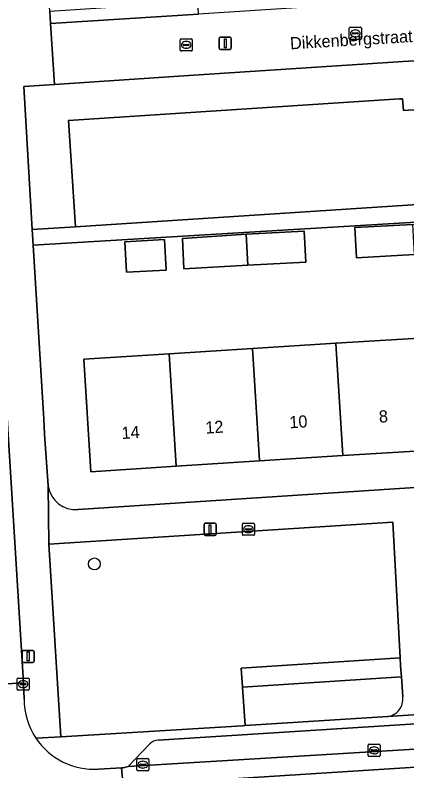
# Model space of a CAD drawing. Extents: x 159680 to 160786, y 387323 to 388340.
# Drawn here: x 160671.8 to 160704.1, y 388039.3 to 388101.5 of the extents above; entities that cross this region are included whole.
import ezdxf

# ---------------------------------------------------------------- set-up
doc = ezdxf.new("R2010")
doc.units = 0
for name, color, linetype in [('IMGEO_Boom', 7, 'Continuous'), ('IMGEO_Erf', 7, 'Continuous'), ('IMGEO_Groenvoorziening', 7, 'Continuous'), ('IMGEO_Haag', 7, 'Continuous'), ('IMGEO_Kolk', 7, 'Continuous'), ('IMGEO_Lichtmast', 7, 'Continuous'), ('IMGEO_Openbare_ruimte_label', 7, 'Continuous'), ('IMGEO_Pand', 7, 'Continuous'), ('IMGEO_Pand_nummerreeks', 7, 'Continuous'), ('IMGEO_Parkeervlak_open', 7, 'Continuous'), ('IMGEO_Rijbaan_lokaal_gesloten', 7, 'Continuous'), ('IMGEO_Rijbaan_lokaal_open', 7, 'Continuous'), ('IMGEO_Voetpad_open', 7, 'Continuous')]:
    doc.layers.add(name, color=color, linetype=linetype)

msp = doc.modelspace()

# ---------------------------------------------------------------- linework, layer by layer
at = {"layer": 'IMGEO_Boom'}
msp.add_circle((160678.322, 388056.298), 0.489, dxfattribs=at)
at = {"layer": 'IMGEO_Erf'}
for points in [[(160727.349, 388099.094), (160703.769, 388097.668), (160686.099, 388096.53), (160675.047, 388095.792), (160672.501, 388095.622), (160673.208, 388083.846), (160676.766, 388084.06), (160676.192, 388092.808), (160703.472, 388094.597), (160703.722, 388094.613), (160703.786, 388093.644), (160707.628, 388093.898), (160707.564, 388094.865), (160707.823, 388094.882), (160724.587, 388095.981), (160725.16, 388087.233), (160728.088, 388087.418)], [(160704.566, 388084.251), (160709.34, 388084.504), (160709.471, 388082.033), (160704.698, 388081.778), (160699.92, 388081.523), (160699.788, 388083.997)], [(160690.969, 388080.898), (160685.705, 388080.616), (160685.574, 388083.09), (160690.834, 388083.449), (160695.608, 388083.703), (160695.743, 388081.153)], [(160680.829, 388082.838), (160684.106, 388083.012), (160684.24, 388080.49), (160680.968, 388080.316)], [(160725.845, 388076.226), (160726.433, 388066.972), (160719.397, 388066.525), (160712.531, 388066.089), (160705.665, 388065.652), (160698.797, 388065.216), (160691.931, 388064.779), (160685.065, 388064.343), (160678.029, 388063.896), (160677.441, 388073.15), (160684.477, 388073.597), (160691.343, 388074.033), (160698.21, 388074.47), (160705.077, 388074.906), (160711.943, 388075.343), (160718.809, 388075.779)]]:
    msp.add_lwpolyline(points, close=True, dxfattribs=at)
for points in [[(160728.185, 388085.893), (160725.237, 388085.706), (160725.4, 388083.218), (160720.537, 388082.9), (160720.374, 388085.388), (160673.286, 388082.554), (160674.145, 388068.234), (160674.221, 388066.973), (160674.527, 388062.723)], [(160676.989, 388060.783), (160727.867, 388064.096)]]:
    msp.add_lwpolyline(points, dxfattribs=at)
msp.add_arc((160676.744, 388063.005), 2.235, 187.23748, 276.28791, dxfattribs=at)
at = {"layer": 'IMGEO_Groenvoorziening'}
for points in [[(160686.843, 388102.588), (160674.648, 388101.803), (160674.713, 388100.807), (160686.907, 388101.592)], [(160690.736, 388042.98), (160690.521, 388046.148), (160690.414, 388047.714), (160703.523, 388048.552), (160702.911, 388059.75), (160674.572, 388057.918), (160675.551, 388042.058), (160690.535, 388042.967)], [(160703.559, 388047.895), (160703.523, 388048.552), (160690.414, 388047.714), (160690.521, 388046.148), (160703.621, 388046.986)]]:
    msp.add_lwpolyline(points, close=True, dxfattribs=at)
msp.add_lwpolyline([(160703.733, 388045.339), (160703.621, 388046.986), (160690.521, 388046.148), (160690.736, 388042.98), (160702.496, 388043.732)], dxfattribs=at)
msp.add_arc((160702.313, 388045.152), 1.432, 277.34237, 7.48255, dxfattribs=at)
at = {"layer": 'IMGEO_Haag'}
msp.add_lwpolyline([(160686.843, 388102.588), (160674.648, 388101.803), (160674.713, 388100.807), (160686.907, 388101.592)], close=True, dxfattribs=at)
at = {"layer": 'IMGEO_Kolk'}
for p, q in [((160699.327, 388099.57), (160699.327, 388100.422)), ((160699.402, 388100.496), (160700.254, 388100.496)), ((160699.629, 388100.039), (160700.027, 388100.039)), ((160699.815, 388100.276), (160699.84, 388100.276)), ((160700.328, 388100.422), (160700.328, 388099.57)), ((160685.391, 388098.62), (160685.391, 388099.472)), ((160685.466, 388099.546), (160686.318, 388099.546)), ((160686.392, 388099.472), (160686.392, 388098.62)), ((160700.254, 388099.496), (160699.402, 388099.496)), ((160699.586, 388099.99), (160699.586, 388100.002)), ((160700.024, 388099.953), (160699.626, 388099.953)), ((160699.838, 388099.716), (160699.813, 388099.716)), ((160700.07, 388100.002), (160700.07, 388099.99)), ((160685.65, 388099.04), (160685.65, 388099.052)), ((160686.088, 388099.003), (160685.69, 388099.003)), ((160685.693, 388099.089), (160686.091, 388099.089)), ((160685.879, 388099.326), (160685.904, 388099.326)), ((160686.134, 388099.052), (160686.134, 388099.04)), ((160686.318, 388098.546), (160685.466, 388098.546)), ((160685.902, 388098.766), (160685.877, 388098.766)), ((160690.519, 388058.732), (160690.519, 388059.584)), ((160690.594, 388059.658), (160691.446, 388059.658)), ((160691.52, 388059.584), (160691.52, 388058.732)), ((160690.778, 388059.152), (160690.778, 388059.164)), ((160691.216, 388059.115), (160690.818, 388059.115)), ((160690.821, 388059.201), (160691.219, 388059.201)), ((160691.007, 388059.438), (160691.032, 388059.438)), ((160691.262, 388059.164), (160691.262, 388059.152)), ((160691.446, 388058.658), (160690.594, 388058.658)), ((160691.03, 388058.878), (160691.005, 388058.878)), ((160671.947, 388045.969), (160671.947, 388046.821)), ((160672.022, 388046.895), (160672.874, 388046.895)), ((160672.435, 388046.675), (160672.46, 388046.675)), ((160672.948, 388046.821), (160672.948, 388045.969)), ((160672.874, 388045.895), (160672.022, 388045.895)), ((160672.206, 388046.389), (160672.206, 388046.401)), ((160672.644, 388046.352), (160672.246, 388046.352)), ((160672.249, 388046.438), (160672.647, 388046.438)), ((160672.458, 388046.115), (160672.433, 388046.115)), ((160672.69, 388046.401), (160672.69, 388046.389)), ((160700.874, 388040.514), (160700.874, 388041.366)), ((160700.949, 388041.44), (160701.801, 388041.44)), ((160701.133, 388040.934), (160701.133, 388040.946)), ((160701.176, 388040.983), (160701.574, 388040.983)), ((160701.362, 388041.22), (160701.387, 388041.22)), ((160701.617, 388040.946), (160701.617, 388040.934)), ((160701.875, 388041.366), (160701.875, 388040.514)), ((160701.801, 388040.44), (160700.949, 388040.44)), ((160701.571, 388040.897), (160701.173, 388040.897)), ((160701.385, 388040.66), (160701.36, 388040.66)), ((160681.813, 388039.341), (160681.813, 388040.193)), ((160681.888, 388040.267), (160682.74, 388040.267)), ((160682.072, 388039.761), (160682.072, 388039.773)), ((160682.51, 388039.724), (160682.112, 388039.724)), ((160682.115, 388039.81), (160682.513, 388039.81)), ((160682.301, 388040.047), (160682.326, 388040.047)), ((160682.556, 388039.773), (160682.556, 388039.761)), ((160682.814, 388040.193), (160682.814, 388039.341)), ((160682.74, 388039.267), (160681.888, 388039.267)), ((160682.324, 388039.487), (160682.299, 388039.487))]:
    msp.add_line(p, q, dxfattribs=at)
for points in [[(160699.327, 388099.57), (160699.327, 388100.422)], [(160699.402, 388100.496), (160700.254, 388100.496)], [(160700.328, 388100.422), (160700.328, 388099.57)], [(160685.391, 388098.62), (160685.391, 388099.472)], [(160685.466, 388099.546), (160686.318, 388099.546)], [(160686.392, 388099.472), (160686.392, 388098.62)], [(160700.254, 388099.496), (160699.402, 388099.496)], [(160686.318, 388098.546), (160685.466, 388098.546)], [(160690.519, 388058.732), (160690.519, 388059.584)], [(160690.594, 388059.658), (160691.446, 388059.658)], [(160691.52, 388059.584), (160691.52, 388058.732)], [(160691.446, 388058.658), (160690.594, 388058.658)], [(160671.947, 388045.969), (160671.947, 388046.821)], [(160672.022, 388046.895), (160672.874, 388046.895)], [(160672.948, 388046.821), (160672.948, 388045.969)], [(160672.874, 388045.895), (160672.022, 388045.895)], [(160700.874, 388040.514), (160700.874, 388041.366)], [(160700.949, 388041.44), (160701.801, 388041.44)], [(160701.875, 388041.366), (160701.875, 388040.514)], [(160701.801, 388040.44), (160700.949, 388040.44)], [(160681.813, 388039.341), (160681.813, 388040.193)], [(160681.888, 388040.267), (160682.74, 388040.267)], [(160682.814, 388040.193), (160682.814, 388039.341)], [(160682.74, 388039.267), (160681.888, 388039.267)]]:
    msp.add_lwpolyline(points, dxfattribs=at)
for centre, radius, start, end in [((160699.404, 388100.42), 0.0765, 91.55205, 178.44795), ((160699.404, 388100.42), 0.0765, 91.55205, 178.44795), ((160699.626, 388099.999), 0.0403, 85.87752, 175.75265), ((160700.031, 388100.001), 0.0386, 1.73085, 96.63898), ((160700.252, 388100.42), 0.0765, 1.55205, 88.44795), ((160700.252, 388100.42), 0.0765, 1.55205, 88.44795), ((160685.468, 388099.47), 0.0765, 91.55205, 178.44795), ((160685.468, 388099.47), 0.0765, 91.55205, 178.44795), ((160686.316, 388099.47), 0.0765, 1.55205, 88.44795), ((160686.316, 388099.47), 0.0765, 1.55205, 88.44795), ((160699.404, 388099.572), 0.0765, 181.55205, 268.44795), ((160699.404, 388099.572), 0.0765, 181.55205, 268.44795), ((160699.623, 388099.989), 0.0366, 178.93798, 274.71019), ((160700.027, 388099.996), 0.043, 264.86636, 352.45326), ((160700.252, 388099.572), 0.0765, 271.55205, 358.44795), ((160700.252, 388099.572), 0.0765, 271.55205, 358.44795), ((160685.69, 388099.049), 0.0403, 85.87752, 175.75265), ((160685.687, 388099.039), 0.0366, 178.93798, 274.71019), ((160686.091, 388099.046), 0.043, 264.86636, 352.45326), ((160686.095, 388099.051), 0.0386, 1.73085, 96.63898), ((160685.468, 388098.622), 0.0765, 181.55205, 268.44795), ((160685.468, 388098.622), 0.0765, 181.55205, 268.44795), ((160686.316, 388098.622), 0.0765, 271.55205, 358.44795), ((160686.316, 388098.622), 0.0765, 271.55205, 358.44795), ((160690.596, 388059.582), 0.0765, 91.55205, 178.44795), ((160690.596, 388059.582), 0.0765, 91.55205, 178.44795), ((160691.444, 388059.582), 0.0765, 1.55205, 88.44795), ((160691.444, 388059.582), 0.0765, 1.55205, 88.44795), ((160690.818, 388059.161), 0.0403, 85.87752, 175.75265), ((160690.815, 388059.151), 0.0366, 178.93798, 274.71019), ((160691.219, 388059.158), 0.043, 264.86636, 352.45326), ((160691.223, 388059.163), 0.0386, 1.73085, 96.63898), ((160690.596, 388058.734), 0.0765, 181.55205, 268.44795), ((160690.596, 388058.734), 0.0765, 181.55205, 268.44795), ((160691.444, 388058.734), 0.0765, 271.55205, 358.44795), ((160691.444, 388058.734), 0.0765, 271.55205, 358.44795), ((160672.024, 388046.819), 0.0765, 91.55205, 178.44795), ((160672.024, 388046.819), 0.0765, 91.55205, 178.44795), ((160672.872, 388046.819), 0.0765, 1.55205, 88.44795), ((160672.872, 388046.819), 0.0765, 1.55205, 88.44795), ((160672.024, 388045.971), 0.0765, 181.55205, 268.44795), ((160672.024, 388045.971), 0.0765, 181.55205, 268.44795), ((160672.246, 388046.398), 0.0403, 85.87752, 175.75265), ((160672.243, 388046.388), 0.0366, 178.93798, 274.71019), ((160672.647, 388046.395), 0.043, 264.86636, 352.45326), ((160672.651, 388046.4), 0.0386, 1.73085, 96.63898), ((160672.872, 388045.971), 0.0765, 271.55205, 358.44795), ((160672.872, 388045.971), 0.0765, 271.55205, 358.44795), ((160700.951, 388041.364), 0.0765, 91.55205, 178.44795), ((160700.951, 388041.364), 0.0765, 91.55205, 178.44795), ((160701.173, 388040.943), 0.0403, 85.87752, 175.75265), ((160701.17, 388040.933), 0.0366, 178.93798, 274.71019), ((160701.574, 388040.94), 0.043, 264.86636, 352.45326), ((160701.578, 388040.945), 0.0386, 1.73085, 96.63898), ((160701.799, 388041.364), 0.0765, 1.55205, 88.44795), ((160701.799, 388041.364), 0.0765, 1.55205, 88.44795), ((160700.951, 388040.516), 0.0765, 181.55205, 268.44795), ((160700.951, 388040.516), 0.0765, 181.55205, 268.44795), ((160701.799, 388040.516), 0.0765, 271.55205, 358.44795), ((160701.799, 388040.516), 0.0765, 271.55205, 358.44795), ((160681.89, 388040.191), 0.0765, 91.55205, 178.44795), ((160681.89, 388040.191), 0.0765, 91.55205, 178.44795), ((160682.112, 388039.77), 0.0403, 85.87752, 175.75265), ((160682.109, 388039.76), 0.0366, 178.93798, 274.71019), ((160682.513, 388039.767), 0.043, 264.86636, 352.45326), ((160682.517, 388039.772), 0.0386, 1.73085, 96.63898), ((160682.738, 388040.191), 0.0765, 1.55205, 88.44795), ((160682.738, 388040.191), 0.0765, 1.55205, 88.44795), ((160681.89, 388039.343), 0.0765, 181.55205, 268.44795), ((160681.89, 388039.343), 0.0765, 181.55205, 268.44795), ((160682.738, 388039.343), 0.0765, 271.55205, 358.44795), ((160682.738, 388039.343), 0.0765, 271.55205, 358.44795)]:
    msp.add_arc(centre, radius, start, end, dxfattribs=at)
for centre, major_axis, ratio, start_param, end_param in [((160699.814, 388099.996), (-0.387, 0.002), 0.722429, 4.712389, 7.853982), ((160699.839, 388099.996), (-0.39, 0.002), 0.717154, 1.570796, 4.712389), ((160685.878, 388099.046), (-0.387, 0.002), 0.722429, 4.712389, 7.853982), ((160685.903, 388099.046), (-0.39, 0.002), 0.717154, 1.570796, 4.712389), ((160691.006, 388059.158), (-0.387, 0.002), 0.722429, 4.712389, 7.853982), ((160691.031, 388059.158), (-0.39, 0.002), 0.717154, 1.570796, 4.712389), ((160672.434, 388046.395), (-0.387, 0.002), 0.722429, 4.712389, 7.853982), ((160672.459, 388046.395), (-0.39, 0.002), 0.717154, 1.570796, 4.712389), ((160701.361, 388040.94), (-0.387, 0.002), 0.722429, 4.712389, 7.853982), ((160701.386, 388040.94), (-0.39, 0.002), 0.717154, 1.570796, 4.712389), ((160682.3, 388039.767), (-0.387, 0.002), 0.722429, 4.712389, 7.853982), ((160682.325, 388039.767), (-0.39, 0.002), 0.717154, 1.570796, 4.712389)]:
    msp.add_ellipse(centre, major_axis=major_axis, ratio=ratio, start_param=start_param, end_param=end_param, dxfattribs=at)
at = {"layer": 'IMGEO_Lichtmast'}
for p, q in [((160688.617, 388098.781), (160688.617, 388099.581)), ((160688.617, 388099.581), (160688.617, 388098.781)), ((160688.717, 388099.681), (160689.507, 388099.681)), ((160689.507, 388099.681), (160688.717, 388099.681)), ((160689.607, 388099.581), (160689.607, 388098.781)), ((160689.607, 388098.781), (160689.607, 388099.581)), ((160689.507, 388098.681), (160688.717, 388098.681)), ((160688.717, 388098.681), (160689.507, 388098.681)), ((160687.458, 388059.648), (160688.248, 388059.648)), ((160688.248, 388059.648), (160687.458, 388059.648)), ((160687.358, 388058.748), (160687.358, 388059.548)), ((160687.358, 388059.548), (160687.358, 388058.748)), ((160688.348, 388059.548), (160688.348, 388058.748)), ((160688.348, 388058.748), (160688.348, 388059.548)), ((160688.248, 388058.648), (160687.458, 388058.648)), ((160687.458, 388058.648), (160688.248, 388058.648)), ((160672.367, 388048.279), (160672.367, 388049.079)), ((160672.367, 388049.079), (160672.367, 388048.279)), ((160672.467, 388049.179), (160673.257, 388049.179)), ((160673.257, 388049.179), (160672.467, 388049.179)), ((160673.357, 388049.079), (160673.357, 388048.279)), ((160673.357, 388048.279), (160673.357, 388049.079)), ((160673.257, 388048.179), (160672.467, 388048.179)), ((160672.467, 388048.179), (160673.257, 388048.179))]:
    msp.add_line(p, q, dxfattribs=at)
for points in [[(160689.037, 388099.556), (160689.187, 388099.556), (160689.187, 388098.806), (160689.037, 388098.806), (160689.037, 388099.556)], [(160687.778, 388059.523), (160687.928, 388059.523), (160687.928, 388058.773), (160687.778, 388058.773), (160687.778, 388059.523)], [(160672.787, 388049.054), (160672.937, 388049.054), (160672.937, 388048.304), (160672.787, 388048.304), (160672.787, 388049.054)]]:
    msp.add_lwpolyline(points, dxfattribs=at)
for centre, start, end in [((160688.717, 388099.581), 90, 180), ((160688.717, 388099.581), 90, 180), ((160689.507, 388099.581), 0, 90), ((160689.507, 388099.581), 360, 90), ((160688.717, 388098.781), 180, 270), ((160688.717, 388098.781), 180, 270), ((160689.507, 388098.781), 270, 0), ((160689.507, 388098.781), 270, 0), ((160687.458, 388059.548), 90, 180), ((160687.458, 388059.548), 90, 180), ((160688.248, 388059.548), 0, 90), ((160688.248, 388059.548), 360, 90), ((160687.458, 388058.748), 180, 270), ((160687.458, 388058.748), 180, 270), ((160688.248, 388058.748), 270, 0), ((160688.248, 388058.748), 270, 0), ((160672.467, 388049.079), 90, 180), ((160672.467, 388049.079), 90, 180), ((160673.257, 388049.079), 0, 90), ((160673.257, 388049.079), 360, 90), ((160672.467, 388048.279), 180, 270), ((160672.467, 388048.279), 180, 270), ((160673.257, 388048.279), 270, 0), ((160673.257, 388048.279), 270, 0)]:
    msp.add_arc(centre, 0.1, start, end, dxfattribs=at)
at = {"layer": 'IMGEO_Pand'}
for points in [[(160707.564, 388094.865), (160707.628, 388093.898), (160703.786, 388093.644), (160703.722, 388094.613), (160703.472, 388094.597), (160676.192, 388092.808), (160676.766, 388084.06), (160725.16, 388087.233), (160724.587, 388095.981), (160707.823, 388094.882)], [(160704.566, 388084.251), (160699.788, 388083.997), (160699.92, 388081.523), (160704.698, 388081.778)], [(160690.834, 388083.449), (160685.574, 388083.09), (160685.705, 388080.616), (160690.969, 388080.898)], [(160690.834, 388083.449), (160690.969, 388080.898), (160695.743, 388081.153), (160695.608, 388083.703)], [(160680.829, 388082.838), (160680.968, 388080.316), (160684.24, 388080.49), (160684.106, 388083.012)], [(160698.797, 388065.216), (160705.665, 388065.652), (160705.077, 388074.906), (160698.21, 388074.47)], [(160685.065, 388064.343), (160691.931, 388064.779), (160691.343, 388074.033), (160684.477, 388073.597)], [(160698.21, 388074.47), (160691.343, 388074.033), (160691.931, 388064.779), (160698.797, 388065.216)], [(160684.477, 388073.597), (160677.441, 388073.15), (160678.029, 388063.896), (160685.065, 388064.343)]]:
    msp.add_lwpolyline(points, close=True, dxfattribs=at)
at = {"layer": 'IMGEO_Parkeervlak_open'}
for points in [[(160731.657, 388044.841), (160730.804, 388044.787), (160683.574, 388041.779)], [(160682.883, 388041.471), (160681.099, 388039.612), (160734.711, 388042.866), (160733.104, 388044.317)]]:
    msp.add_lwpolyline(points, dxfattribs=at)
msp.add_arc((160683.588, 388040.819), 0.96, 90.81623, 137.23178, dxfattribs=at)
at = {"layer": 'IMGEO_Rijbaan_lokaal_gesloten'}
msp.add_lwpolyline([(160737.476, 388041.652), (160737.401, 388043.101), (160734.711, 388042.866), (160681.099, 388039.612), (160680.704, 388039.506), (160680.557, 388039.507), (160680.693, 388038.024)], close=True, dxfattribs=at)
at = {"layer": 'IMGEO_Rijbaan_lokaal_open'}
msp.add_lwpolyline([(160671.163, 388067.873), (160669.141, 388101.076), (160668.998, 388103.339), (160663.603, 388187.183), (160658.745, 388186.845), (160664.062, 388103.337), (160664.558, 388095.433), (160664.984, 388087.883), (160665.295, 388082.791), (160666.23, 388067.451), (160666.251, 388066.616), (160666.752, 388058.361), (160667.439, 388046.205), (160672.49, 388046.5), (160671.272, 388066.072)], close=True, dxfattribs=at)
for points in [[(160672.534, 388045.171), (160672.49, 388046.5), (160667.439, 388046.205), (160667.496, 388045.047)], [(160741.512, 388043.358), (160737.401, 388043.101), (160737.476, 388041.652), (160680.693, 388038.024), (160680.99, 388034.572), (160737.695, 388038.23), (160737.785, 388036.677), (160740.88, 388036.932)], [(160680.693, 388038.024), (160680.557, 388039.507), (160678.658, 388039.395)]]:
    msp.add_lwpolyline(points, dxfattribs=at)
for centre, radius, start, end in [((160678.288, 388045.139), 5.754, 179.67949, 213.73854), ((160678.288, 388045.136), 5.753, 213.71081, 273.6849)]:
    msp.add_arc(centre, radius, start, end, dxfattribs=at)
at = {"layer": 'IMGEO_Voetpad_open'}
for points in [[(160673.503, 388041.943), (160675.551, 388042.058), (160674.572, 388057.918), (160674.527, 388062.723), (160674.221, 388066.973), (160674.145, 388068.234), (160673.286, 388082.554), (160673.208, 388083.846), (160672.501, 388095.622), (160675.047, 388095.792), (160674.713, 388100.807), (160674.648, 388101.803), (160670.741, 388161.872), (160670.628, 388163.608), (160668.614, 388194.575), (160666.843, 388223.704)], [(160670.123, 388103.155), (160670.225, 388101.191), (160669.141, 388101.076), (160671.163, 388067.873), (160671.272, 388066.072), (160672.49, 388046.5), (160672.534, 388045.171)], [(160727.867, 388064.096), (160676.989, 388060.783)], [(160674.527, 388062.723), (160674.572, 388057.918), (160702.911, 388059.75), (160703.523, 388048.552), (160703.559, 388047.895), (160703.621, 388046.986), (160703.733, 388045.339)], [(160734.533, 388045.848), (160729.413, 388045.488), (160706.683, 388043.998), (160702.496, 388043.732), (160690.736, 388042.98), (160690.535, 388042.967), (160675.551, 388042.058), (160673.503, 388041.943)], [(160683.574, 388041.779), (160730.804, 388044.787), (160731.657, 388044.841)], [(160702.496, 388043.732), (160706.683, 388043.998)], [(160678.658, 388039.395), (160680.557, 388039.507), (160680.704, 388039.506), (160681.099, 388039.612), (160682.883, 388041.471)]]:
    msp.add_lwpolyline(points, dxfattribs=at)
for points in [[(160727.027, 388104.175), (160718.534, 388103.628), (160701.575, 388102.536), (160700.078, 388102.44), (160686.907, 388101.592), (160674.713, 388100.807), (160675.047, 388095.792), (160686.099, 388096.53), (160703.769, 388097.668), (160727.349, 388099.094)], [(160720.374, 388085.388), (160725.237, 388085.706), (160728.185, 388085.893), (160728.088, 388087.418), (160725.16, 388087.233), (160676.766, 388084.06), (160673.208, 388083.846), (160673.286, 388082.554)]]:
    msp.add_lwpolyline(points, close=True, dxfattribs=at)
for centre, radius, start, end in [((160676.744, 388063.005), 2.235, 187.23748, 276.28791), ((160702.313, 388045.152), 1.432, 277.34237, 7.48255), ((160678.288, 388045.139), 5.754, 179.67949, 213.73854), ((160678.288, 388045.136), 5.753, 213.71081, 273.6849), ((160683.588, 388040.819), 0.96, 90.81623, 137.23178)]:
    msp.add_arc(centre, radius, start, end, dxfattribs=at)

# ---------------------------------------------------------------- texts
at = {"layer": 'IMGEO_Openbare_ruimte_label'}
msp.add_text('Dikkenbergstraat', height=1, rotation=3.44049, dxfattribs=at).set_placement((160694.478, 388098.679))
at = {"layer": 'IMGEO_Pand_nummerreeks'}
for s, p in [('8', (160701.801, 388067.931)), ('10', (160694.425, 388067.463)), ('12', (160687.504, 388067.023)), ('14', (160680.593, 388066.584))]:
    msp.add_text(s, height=1, rotation=3.63617, dxfattribs=at).set_placement(p)

doc.saveas('drawing.dxf')
